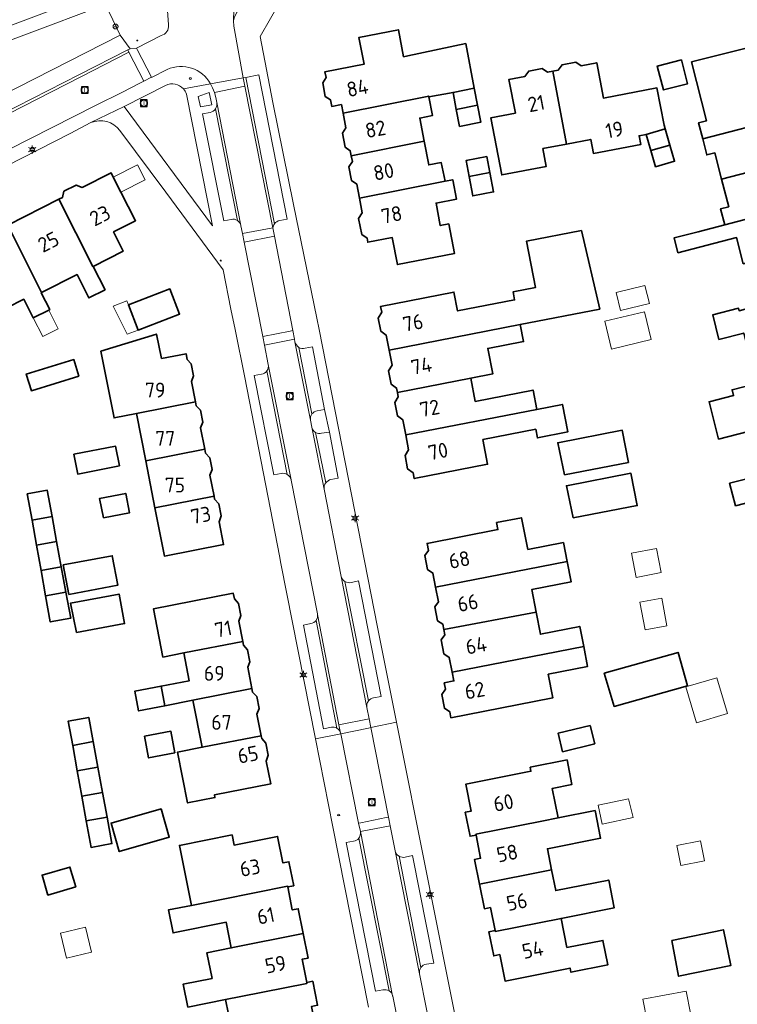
# Model space of a CAD drawing. Header units: metres. Extents: x 140853 to 145288, y 474558 to 480269.
# Tile 381 of 428: x 144172 to 144259, y 479169 to 479287. Entities that reach past the tile are written whole.
import ezdxf
from ezdxf.enums import TextEntityAlignment as Align

# ---------------------------------------------------------------- set-up
doc = ezdxf.new("R2010")
doc.units = ezdxf.units.M
doc.header["$MEASUREMENT"] = 0
for name, color, linetype, lineweight in [('B-WE-GR-BEPLANTING_CULTUUR_VASTE PLANTENVAK-G', 90, 'Continuous', 18), ('B-WE-GR-GRAS_KRUIDENRIJK-G', 80, 'Continuous', 18), ('B-WE-KL-ET_LS_OV_LICHTMAST-S', 190, 'Continuous', 18), ('B-WE-KL-WATER_BRANDLEIDING_PUT-S', 150, 'Continuous', 18), ('B-WE-OG-BEBOUWING-G', 7, 'Continuous', 35), ('B-WE-OG-BEBOUWING_BIJGEBOUW-G', 7, 'Continuous', 18), ('B-WE-OG-BEBOUWING_HUISNUMMER-T18', 10, 'Continuous', 18), ('B-WE-OG-TERREIN_ERF-G', 7, 'Continuous', 18), ('B-WE-OG-TERREIN_ONBEGROEID-G', 7, 'Continuous', 18), ('B-WE-RI-GWA_RIOOLPUT-S', 30, 'Continuous', 18), ('B-WE-VH-GOOT-G', 170, 'Continuous', 18), ('B-WE-VH-VERHARDING_ASFALT-G', 252, 'Continuous', 18), ('B-WE-VH-VERHARDING_BETONSTRAATSTEEN-G', 252, 'Continuous', 18), ('B-WE-VH-VERHARDING_TEGEL-G', 252, 'Continuous', 18), ('B-WE-VW-AFSLUITPAAL-S', 7, 'Continuous', 18), ('X-XX-XX-ALGEMEEN-S', 7, 'Continuous', 18)]:
    doc.layers.add(name, color=color, linetype=linetype, lineweight=lineweight)
doc.styles.add('NLCS-ISO', font='txt')

# ---------------------------------------------------------------- blocks, each defined once
blk = doc.blocks.new('SIE-WEG_AFVALBAK_TYPE_01')
for radius in [0.25, 0.156]:
    blk.add_circle((0, 0), radius)
blk = doc.blocks.new('B-SIE-WEG_LICHTMAST-SO')
at = {"ltscale": 0.1}
for p, q in [((-1.1, 0.63), (-2.19, 1.27)), ((0, 1.27), (0, 2.53)), ((1.1, 0.63), (2.19, 1.27)), ((-1.1, -0.63), (-2.19, -1.27)), ((0, -1.27), (0, -2.53)), ((1.1, -0.63), (2.19, -1.27))]:
    blk.add_line(p, q, dxfattribs=at)
at = {"flags": 128}
for points in [[(-1.16, 0.5), (1.16, 0.5)], [(-1.16, -0.5), (1.16, -0.5)]]:
    blk.add_lwpolyline(points, dxfattribs=at)
at = {"ltscale": 0.1}
blk.add_circle((0, 0), 1.27, dxfattribs=at)
at = {"style": 'NLCS-ISO'}
blk.add_attdef('TYPE', text='', height=1.8, dxfattribs=at).set_placement((0, 2.53), align=Align.BOTTOM_CENTER)
blk = doc.blocks.new('SVW-AFSLUITPAAL-SO')
at = {"lineweight": 18}
blk.add_circle((0, 0), 1.5, dxfattribs=at)
at = {"lineweight": 18, "style": 'NLCS-ISO'}
blk.add_text('af', height=1.8, dxfattribs=at).set_placement((0, 0), align=Align.MIDDLE_CENTER)
blk = doc.blocks.new('SRI-PUT_INSPECTIE-SO')
at = {"lineweight": -3, "flags": 128}
blk.add_lwpolyline([(-2, -2), (2, -2), (2, 2), (-2, 2)], close=True, dxfattribs=at)
at = {"lineweight": -3, "ltscale": 1.5}
blk.add_circle((0, 0), 2, dxfattribs=at)
at = {"ltscale": 0.1, "style": 'NLCS-ISO'}
blk.add_text('I', height=2.5, dxfattribs=at).set_placement((0, -0.01), align=Align.MIDDLE_CENTER)
blk = doc.blocks.new('SIE-WEG_STRAATPOT_BRANDKRAAN-SO')
blk.add_ellipse((0, 0), major_axis=(-0.729, 0), ratio=0.685994)
at = {"style": 'NLCS-ISO'}
blk.add_text('BR', height=0.4, dxfattribs=at).set_placement((-0.3, -0.15))

msp = doc.modelspace()

# ---------------------------------------------------------------- linework, layer by layer
at = {"layer": 'B-WE-GR-BEPLANTING_CULTUUR_VASTE PLANTENVAK-G', "ltscale": 0.2, "flags": 128}
msp.add_lwpolyline([(144208.527, 479237.498), (144209.452, 479237.625), (144208.881, 479240.348), (144207.991, 479240.206), (144207.991, 479240.206, 0.1937366), (144207.362, 479239.828), (144207.362, 479239.828, 0.2127341), (144207.182, 479239.048), (144207.182, 479239.048), (144207.331, 479238.231), (144207.331, 479238.231, 0.217096), (144207.792, 479237.591), (144207.792, 479237.591, 0.2000678), (144208.527, 479237.498)], format="xyb", close=True, dxfattribs=at)
at = {"layer": 'B-WE-GR-GRAS_KRUIDENRIJK-G', "ltscale": 0.2, "flags": 128}
msp.add_lwpolyline([(144161.584, 479273.95), (144184.239, 479285.474), (144182.497, 479289.155), (144162.746, 479281.768)], dxfattribs=at)
at = {"layer": 'B-WE-OG-BEBOUWING-G', "ltscale": 0.2, "flags": 128}
for points in [[(144221.442, 479278.011), (144224.359, 479278.569), (144226.918, 479279.058), (144225.888, 479284.447), (144218.906, 479282.953), (144218.405, 479282.858), (144217.784, 479286.109), (144213.02, 479285.198), (144213.641, 479281.947), (144208.927, 479281.046), (144209.058, 479280.368), (144208.648, 479279.699), (144208.967, 479278.06), (144209.587, 479277.649), (144209.737, 479276.876), (144210.915, 479277.105), (144211.111, 479276.079), (144221.421, 479278.116), (144221.442, 479278.011)], [(144264.069, 479275.448), (144263.799, 479276.503), (144264.959, 479276.809), (144264.783, 479277.497), (144265.176, 479278.179), (144264.76, 479279.807), (144264.084, 479280.212), (144262.904, 479284.705), (144253.099, 479282.228), (144254.913, 479275.151), (144253.945, 479274.903), (144254.442, 479272.964), (144264.069, 479275.448)], [(144249.912, 479274.175), (144249.787, 479274.602), (144248.933, 479279.112), (144242.478, 479277.889), (144241.674, 479282.134), (144239.778, 479281.774), (144239.137, 479282.203), (144237.496, 479281.892), (144237.027, 479281.253), (144236.383, 479281.131), (144238.02, 479272.337), (144240.948, 479272.892), (144241.268, 479271.202), (144246.967, 479272.281), (144246.766, 479273.342), (144247.63, 479273.506), (144249.912, 479274.175)], [(144251.881, 479282.489), (144248.963, 479281.743), (144249.699, 479278.866), (144252.617, 479279.612), (144251.881, 479282.489)], [(144238.02, 479272.337), (144236.383, 479281.131), (144235.74, 479281.01), (144235.099, 479281.438), (144233.477, 479281.131), (144233.018, 479280.494), (144231.099, 479280.131), (144231.867, 479276.073), (144228.92, 479275.515), (144230.224, 479268.627), (144235.599, 479269.645), (144235.19, 479271.802), (144238.02, 479272.337)], [(144221.442, 479278.011), (144221.421, 479278.116), (144211.111, 479276.079), (144211.454, 479274.286), (144211.038, 479273.635), (144211.356, 479271.975), (144211.981, 479271.526), (144212.101, 479270.901), (144220.879, 479272.701), (144220.349, 479275.471), (144221.872, 479275.762), (144221.442, 479278.011)], [(144227.309, 479277.01), (144226.918, 479279.058), (144224.359, 479278.569), (144224.75, 479276.521), (144227.309, 479277.01)], [(144224.75, 479276.521), (144225.142, 479274.473), (144227.701, 479274.962), (144227.309, 479277.01), (144224.75, 479276.521)], [(144254.442, 479272.964), (144254.938, 479271.028), (144255.907, 479271.277), (144256.714, 479268.128), (144265.371, 479270.371), (144265.207, 479271.011), (144265.603, 479271.681), (144265.186, 479273.308), (144264.517, 479273.704), (144264.069, 479275.448), (144254.442, 479272.964)], [(144247.63, 479273.506), (144248.201, 479271.556), (144250.484, 479272.225), (144249.912, 479274.175), (144247.63, 479273.506)], [(144212.101, 479270.901), (144212.225, 479270.249), (144211.81, 479269.598), (144212.127, 479267.938), (144212.753, 479267.489), (144213.071, 479265.825), (144223.389, 479267.86), (144222.944, 479270.117), (144221.428, 479269.827), (144220.879, 479272.701), (144212.101, 479270.901)], [(144248.201, 479271.556), (144248.772, 479269.606), (144251.055, 479270.275), (144250.484, 479272.225), (144248.201, 479271.556)], [(144226.291, 479268.415), (144228.799, 479268.894), (144228.429, 479270.829), (144225.921, 479270.35), (144226.291, 479268.415)], [(144266.712, 479265.145), (144266.224, 479267.049), (144266.62, 479267.719), (144266.202, 479269.346), (144265.515, 479269.81), (144265.371, 479270.371), (144256.714, 479268.128), (144257.571, 479264.783), (144256.603, 479264.535), (144257.099, 479262.598), (144266.712, 479265.145)], [(144180.997, 479257.589), (144184.624, 479259.436), (144183.449, 479261.744), (144186.104, 479263.096), (144184.343, 479266.553), (144183.422, 479268.362), (144183.154, 479268.888), (144179.653, 479267.105), (144178.935, 479267.39), (144177.473, 479266.646), (144177.282, 479265.898), (144176.853, 479265.679), (144180.969, 479257.575), (144180.997, 479257.589)], [(144228.799, 479268.894), (144226.291, 479268.415), (144226.734, 479266.096), (144229.241, 479266.576), (144228.799, 479268.894)], [(144213.071, 479265.825), (144213.412, 479264.041), (144212.969, 479263.385), (144213.367, 479261.455), (144213.992, 479261.006), (144214.089, 479260.498), (144217.036, 479261.061), (144217.655, 479257.82), (144224.521, 479259.132), (144223.838, 479262.707), (144222.826, 479262.514), (144222.309, 479265.225), (144224.764, 479265.694), (144224.317, 479268.037), (144223.389, 479267.86), (144213.071, 479265.825)], [(144176.853, 479265.679), (144170.72, 479262.556), (144174.77, 479254.44), (144179.046, 479256.617), (144180.484, 479253.793), (144182.427, 479254.782), (144180.997, 479257.589), (144180.969, 479257.575), (144176.853, 479265.679)], [(144257.099, 479262.598), (144253.899, 479261.777), (144250.993, 479261.032), (144251.451, 479259.245), (144258.526, 479261.06), (144259.331, 479257.921), (144267.995, 479260.143), (144267.796, 479260.918), (144268.192, 479261.587), (144267.772, 479263.224), (144267.103, 479263.62), (144266.712, 479265.145), (144257.099, 479262.598)], [(144164.536, 479259.406), (144168.497, 479251.546), (144172.622, 479253.647), (144173.772, 479251.389), (144175.643, 479252.342), (144175.761, 479252.402), (144174.733, 479254.421), (144174.77, 479254.44), (144170.72, 479262.556), (144167.284, 479260.806), (144166.567, 479261.091), (144165.096, 479260.342), (144164.905, 479259.594), (144164.536, 479259.406)], [(144232.455, 479250.593), (144242.032, 479252.458), (144239.819, 479261.908), (144233.191, 479260.618), (144234.275, 479255.052), (144231.583, 479254.528), (144231.77, 479253.565), (144224.912, 479252.229), (144224.47, 479254.501), (144215.636, 479252.78), (144215.774, 479252.07), (144215.349, 479251.376), (144215.617, 479250), (144215.659, 479249.786), (144216.313, 479249.302), (144216.661, 479247.518), (144232.455, 479250.593)], [(144186.404, 479249.926), (144191.409, 479251.846), (144190.247, 479254.876), (144185.242, 479252.956), (144186.404, 479249.926)], [(144256.402, 479248.802), (144259.395, 479249.568), (144260.177, 479246.512), (144262.348, 479247.067), (144271.309, 479249.359), (144270.424, 479252.818), (144269.753, 479253.224), (144269.351, 479254.794), (144263.044, 479253.18), (144262.933, 479253.616), (144259.745, 479252.801), (144259.82, 479252.51), (144258.831, 479252.257), (144258.757, 479252.548), (144255.647, 479251.752), (144256.402, 479248.802)], [(144193.333, 479241.259), (144192.846, 479243.742), (144193.1, 479244.423), (144192.821, 479245.846), (144192.329, 479246.381), (144192.192, 479247.078), (144189.238, 479246.499), (144188.624, 479249.435), (144181.932, 479247.38), (144183.51, 479239.332), (144186.209, 479239.862), (144193.333, 479241.259)], [(144226.491, 479244.124), (144229.145, 479244.641), (144228.548, 479247.707), (144232.854, 479248.546), (144232.455, 479250.593), (144216.661, 479247.518), (144217.013, 479245.71), (144216.588, 479245.016), (144216.899, 479243.416), (144217.554, 479242.932), (144217.657, 479242.404), (144226.491, 479244.124)], [(144262.348, 479247.067), (144260.177, 479246.512), (144260.951, 479243.489), (144257.986, 479242.731), (144258.165, 479242.033), (144255.21, 479241.277), (144256.357, 479236.791), (144262.422, 479238.343), (144261.773, 479240.881), (144262.741, 479241.129), (144262.816, 479240.838), (144266.022, 479241.659), (144265.923, 479242.046), (144272.201, 479243.652), (144271.594, 479246.026), (144271.988, 479246.705), (144271.309, 479249.359), (144262.348, 479247.067)], [(144179.279, 479244.369), (144178.663, 479246.376), (144172.927, 479244.615), (144173.544, 479242.607), (144179.279, 479244.369)], [(144217.657, 479242.404), (144217.76, 479241.872), (144217.335, 479241.178), (144217.647, 479239.578), (144218.301, 479239.094), (144218.653, 479237.29), (144234.447, 479240.365), (144233.995, 479242.684), (144227.035, 479241.328), (144226.491, 479244.124), (144217.657, 479242.404)], [(144186.209, 479239.862), (144187.323, 479234.18), (144194.447, 479235.577), (144193.943, 479238.148), (144194.195, 479238.839), (144193.916, 479240.262), (144193.421, 479240.807), (144193.333, 479241.259), (144186.209, 479239.862)], [(144227.931, 479236.727), (144234.319, 479237.971), (144234.521, 479236.933), (144238.184, 479237.646), (144237.537, 479240.967), (144234.447, 479240.365), (144218.653, 479237.29), (144218.999, 479235.512), (144218.574, 479234.817), (144218.887, 479233.208), (144219.542, 479232.724), (144219.677, 479232.027), (144228.511, 479233.747), (144227.931, 479236.727)], [(144237.793, 479232.483), (144245.49, 479233.972), (144244.738, 479237.859), (144236.969, 479236.356), (144237.793, 479232.483)], [(144184.162, 479233.559), (144183.698, 479235.934), (144178.675, 479234.952), (144179.139, 479232.577), (144184.162, 479233.559)], [(144195.561, 479229.895), (144195.065, 479232.427), (144195.318, 479233.109), (144195.037, 479234.541), (144194.541, 479235.096), (144194.447, 479235.577), (144187.323, 479234.18), (144188.437, 479228.499), (144195.561, 479229.895)], [(144238.848, 479227.288), (144246.545, 479228.777), (144245.794, 479232.664), (144238.025, 479231.161), (144238.848, 479227.288)], [(144258.382, 479228.749), (144262.245, 479229.741), (144261.623, 479232.166), (144261.548, 479232.456), (144257.685, 479231.464), (144258.382, 479228.749)], [(144173.623, 479227.008), (144176.039, 479227.441), (144175.457, 479230.618), (144173.052, 479230.186), (144173.623, 479227.008)], [(144182.225, 479227.287), (144185.367, 479227.892), (144184.914, 479230.249), (144181.771, 479229.644), (144182.225, 479227.287)], [(144188.437, 479228.499), (144189.578, 479222.68), (144196.702, 479224.076), (144196.161, 479226.833), (144196.407, 479227.554), (144196.124, 479228.997), (144195.63, 479229.542), (144195.561, 479229.895), (144188.437, 479228.499)], [(144176.039, 479227.441), (144173.623, 479227.008), (144174.163, 479224.006), (144176.588, 479224.442), (144176.039, 479227.441)], [(144233.352, 479223.48), (144232.603, 479227.307), (144229.61, 479226.722), (144229.773, 479225.888), (144221.225, 479224.218), (144221.39, 479223.374), (144220.952, 479222.748), (144221.282, 479221.06), (144221.923, 479220.645), (144222.253, 479218.956), (144238.101, 479222.054), (144237.658, 479224.321), (144233.352, 479223.48)], [(144174.713, 479220.946), (144177.148, 479221.384), (144176.588, 479224.442), (144174.163, 479224.006), (144174.713, 479220.946)], [(144177.377, 479221.62), (144178.074, 479218.075), (144183.965, 479219.177), (144183.301, 479222.728), (144177.377, 479221.62)], [(144175.263, 479217.885), (144177.709, 479218.324), (144177.148, 479221.384), (144174.713, 479220.946), (144175.263, 479217.885)], [(144222.253, 479218.956), (144222.598, 479217.191), (144222.16, 479216.565), (144222.486, 479214.896), (144223.128, 479214.482), (144223.255, 479213.828), (144234.364, 479215.943), (144233.835, 479218.652), (144238.585, 479219.58), (144238.101, 479222.054), (144222.253, 479218.956)], [(144177.709, 479218.324), (144175.263, 479217.885), (144175.826, 479214.756), (144178.282, 479215.196), (144177.709, 479218.324)], [(144178.979, 479213.478), (144184.777, 479214.558), (144184.114, 479218.118), (144178.27, 479217.029), (144178.979, 479213.478)], [(144191.906, 479211.015), (144199.01, 479212.41), (144198.532, 479214.843), (144198.786, 479215.525), (144198.503, 479216.967), (144198.005, 479217.532), (144197.87, 479218.219), (144188.253, 479216.331), (144189.394, 479210.522), (144191.906, 479211.015)], [(144223.255, 479213.828), (144223.375, 479213.216), (144222.937, 479212.59), (144223.267, 479210.902), (144223.908, 479210.487), (144224.258, 479208.7), (144240.107, 479211.799), (144239.636, 479214.207), (144234.885, 479213.277), (144234.364, 479215.943), (144223.255, 479213.828)], [(144191.906, 479211.015), (144192.564, 479207.66), (144189.169, 479207.014), (144189.618, 479204.659), (144193.021, 479205.332), (144200.126, 479206.726), (144199.619, 479209.309), (144199.88, 479209.951), (144199.595, 479211.403), (144199.101, 479211.948), (144199.01, 479212.41), (144191.906, 479211.015)], [(144235.824, 479208.465), (144240.578, 479209.395), (144240.107, 479211.799), (144224.258, 479208.7), (144224.464, 479207.641), (144223.29, 479207.399), (144223.435, 479206.643), (144222.996, 479206.007), (144223.315, 479204.348), (144223.954, 479203.933), (144224.094, 479203.206), (144234.119, 479205.165), (144236.382, 479205.607), (144235.824, 479208.465)], [(144243.758, 479204.559), (144252.616, 479207.048), (144251.485, 479211.074), (144242.575, 479208.57), (144243.758, 479204.559)], [(144189.618, 479204.659), (144189.169, 479207.014), (144186.006, 479206.411), (144186.459, 479204.034), (144189.618, 479204.659)], [(144201.241, 479201.045), (144200.734, 479203.627), (144200.986, 479204.319), (144200.704, 479205.751), (144200.21, 479206.296), (144200.126, 479206.726), (144193.021, 479205.332), (144194.137, 479199.65), (144201.241, 479201.045)], [(144181.004, 479200.332), (144180.47, 479203.246), (144177.999, 479202.8), (144178.524, 479199.884), (144181.004, 479200.332)], [(144240.892, 479202.286), (144237.018, 479201.331), (144237.564, 479199.117), (144241.438, 479200.072), (144240.892, 479202.286)], [(144190.848, 479198.985), (144190.352, 479201.575), (144187.182, 479200.971), (144187.68, 479198.359), (144190.848, 479198.985)], [(144201.241, 479201.045), (144194.137, 479199.65), (144191.163, 479199.066), (144192.366, 479192.941), (144195.663, 479193.589), (144195.601, 479193.903), (144202.382, 479195.233), (144201.842, 479197.985), (144202.085, 479198.716), (144201.802, 479200.158), (144201.304, 479200.723), (144201.241, 479201.045)], [(144178.524, 479199.884), (144179.076, 479196.825), (144181.564, 479197.273), (144181.004, 479200.332), (144178.524, 479199.884)], [(144182.126, 479194.205), (144181.564, 479197.273), (144179.076, 479196.825), (144179.629, 479193.755), (144182.126, 479194.205)], [(144237.021, 479191.144), (144236.315, 479194.701), (144238.689, 479195.172), (144238.101, 479198.134), (144233.653, 479197.251), (144233.75, 479196.761), (144225.913, 479195.205), (144226.557, 479191.963), (144225.831, 479191.819), (144226.405, 479188.925), (144227.131, 479189.069), (144227.11, 479189.177), (144235.059, 479190.755), (144237.021, 479191.144)], [(144180.165, 479190.784), (144182.67, 479191.234), (144182.126, 479194.205), (144179.629, 479193.755), (144180.165, 479190.784)], [(144189.18, 479192.234), (144183.161, 479190.524), (144184.139, 479187.084), (144190.153, 479188.808), (144189.18, 479192.234)], [(144227.131, 479189.069), (144227.684, 479186.284), (144226.958, 479186.139), (144227.547, 479183.172), (144236.223, 479184.895), (144235.722, 479187.417), (144242.127, 479188.687), (144241.464, 479192.026), (144237.021, 479191.144), (144235.059, 479190.755), (144227.11, 479189.177), (144227.131, 479189.069)], [(144180.165, 479190.784), (144180.741, 479187.586), (144183.255, 479188.038), (144182.67, 479191.234), (144180.165, 479190.784)], [(144192.824, 479180.594), (144196.474, 479181.322), (144204.415, 479182.913), (144204.434, 479182.817), (144205.159, 479182.962), (144204.583, 479185.855), (144203.857, 479185.71), (144203.22, 479188.907), (144197.983, 479187.863), (144197.736, 479189.099), (144191.381, 479187.832), (144192.824, 479180.594)], [(144178.893, 479182.82), (144178.195, 479185.221), (144174.834, 479184.244), (144175.532, 479181.843), (144178.893, 479182.82)], [(144227.547, 479183.172), (144228.138, 479180.195), (144228.864, 479180.34), (144229.415, 479177.564), (144229.437, 479177.456), (144237.386, 479179.034), (144243.791, 479180.305), (144243.129, 479183.643), (144236.724, 479182.372), (144236.223, 479184.895), (144227.547, 479183.172)], [(144196.474, 479181.322), (144192.824, 479180.594), (144190.07, 479180.046), (144190.621, 479177.28), (144197.025, 479178.556), (144197.639, 479175.475), (144206.308, 479177.203), (144205.713, 479180.186), (144204.987, 479180.042), (144204.434, 479182.817), (144204.415, 479182.913), (144196.474, 479181.322)], [(144229.415, 479177.564), (144228.689, 479177.42), (144229.266, 479174.516), (144229.992, 479174.66), (144230.622, 479171.482), (144238.46, 479173.038), (144238.557, 479172.548), (144243.005, 479173.431), (144242.419, 479176.383), (144238.084, 479175.523), (144237.386, 479179.034), (144229.437, 479177.456), (144229.415, 479177.564)], [(144196.955, 479169.251), (144198.806, 479169.62), (144206.749, 479171.204), (144206.727, 479171.313), (144206.172, 479174.099), (144206.898, 479174.243), (144206.308, 479177.203), (144197.639, 479175.475), (144194.697, 479174.888), (144195.313, 479171.799), (144191.851, 479171.109), (144192.402, 479168.344), (144196.955, 479169.251)], [(144250.703, 479176.357), (144251.545, 479172.063), (144257.835, 479173.371), (144256.944, 479177.655), (144250.703, 479176.357)], [(144198.806, 479169.62), (144196.955, 479169.251), (144197.657, 479165.728), (144195.163, 479165.231), (144195.754, 479162.27), (144200.079, 479163.132), (144200.108, 479162.985), (144203.785, 479163.718), (144203.658, 479164.355), (144207.944, 479165.21), (144207.304, 479168.42), (144208.03, 479168.565), (144207.453, 479171.458), (144206.727, 479171.313), (144206.749, 479171.204), (144198.806, 479169.62)]]:
    msp.add_lwpolyline(points, close=True, dxfattribs=at)
at = {"layer": 'B-WE-OG-BEBOUWING_BIJGEBOUW-G', "ltscale": 0.2, "flags": 128}
for points in [[(144183.422, 479268.362), (144184.343, 479266.553), (144187.266, 479268.042), (144186.345, 479269.851), (144183.422, 479268.362)], [(144244.546, 479252.292), (144248.012, 479253.138), (144247.484, 479255.3), (144244.018, 479254.454), (144244.546, 479252.292)], [(144186.404, 479249.926), (144185.242, 479252.956), (144185.051, 479253.454), (144183.386, 479252.815), (144185.106, 479249.428), (144186.404, 479249.926)], [(144173.772, 479251.389), (144174.922, 479249.131), (144176.793, 479250.084), (144175.643, 479252.342), (144173.772, 479251.389)], [(144242.649, 479251.012), (144243.445, 479247.642), (144248.22, 479248.77), (144247.424, 479252.139), (144242.649, 479251.012)], [(144246.441, 479220.121), (144249.443, 479220.71), (144248.873, 479223.617), (144245.871, 479223.029), (144246.441, 479220.121)], [(144246.877, 479217.149), (144247.493, 479213.787), (144250.123, 479214.27), (144249.506, 479217.631), (144246.877, 479217.149)], [(144252.422, 479206.916), (144253.706, 479202.615), (144257.423, 479203.725), (144256.127, 479208.022), (144252.422, 479206.916)], [(144246.067, 479191.176), (144245.481, 479193.443), (144241.85, 479192.658), (144242.344, 479190.371), (144246.067, 479191.176)], [(144251.795, 479185.394), (144254.668, 479185.964), (144254.188, 479188.378), (144251.315, 479187.808), (144251.795, 479185.394)], [(144177.776, 479174.252), (144180.783, 479174.974), (144180.061, 479177.981), (144177.054, 479177.259), (144177.776, 479174.252)], [(144247.73, 479166.648), (144252.953, 479167.611), (144252.464, 479170.265), (144247.24, 479169.302), (144247.73, 479166.648)]]:
    msp.add_lwpolyline(points, close=True, dxfattribs=at)
at = {"layer": 'B-WE-OG-TERREIN_ERF-G', "ltscale": 0.2, "flags": 128}
for points in [[(144260.127, 479292.218, 0.0637815), (144256.819, 479292.627), (144256.819, 479292.627), (144251.272, 479292.479), (144233.91, 479291.936), (144208.362, 479291.196), (144203.606, 479289.629), (144202.352, 479287.456), (144201.097, 479285.282), (144202.643, 479277.336), (144205.134, 479265.059), (144207.953, 479251.353), (144208.219, 479250), (144215.268, 479214.131), (144217.557, 479202.657), (144224.862, 479166.03), (144225.104, 479164.828), (144227.848, 479151.199), (144230.461, 479138.056), (144230.362, 479138.047), (144233.267, 479118.626), (144238.149, 479115.261), (144264.063, 479121.488)], [(144214.155, 479168.321), (144209.856, 479190.071), (144207.778, 479200.657), (144203.625, 479221.809), (144203.447, 479222.718), (144199.264, 479244.207), (144198.096, 479250), (144197.601, 479252.45), (144196.642, 479257.19), (144189.746, 479266.551), (144184.223, 479273.986), (144184.223, 479273.986, 0.3325914), (144180.727, 479274.927), (144180.727, 479274.927), (144178.207, 479273.612), (144166.621, 479267.707)]]:
    msp.add_lwpolyline(points, format="xyb", dxfattribs=at)
for points in [[(144227.309, 479277.01), (144227.701, 479274.962), (144225.142, 479274.473), (144224.75, 479276.521), (144224.359, 479278.569), (144221.442, 479278.011), (144221.872, 479275.762), (144220.349, 479275.471), (144220.879, 479272.701), (144221.428, 479269.827), (144222.944, 479270.117), (144223.389, 479267.86), (144224.317, 479268.037), (144224.764, 479265.694), (144222.309, 479265.225), (144222.826, 479262.514), (144223.838, 479262.707), (144224.521, 479259.132), (144217.655, 479257.82), (144217.036, 479261.061), (144214.089, 479260.498), (144213.992, 479261.006), (144213.367, 479261.455), (144212.969, 479263.385), (144213.412, 479264.041), (144213.071, 479265.825), (144212.753, 479267.489), (144212.127, 479267.938), (144211.81, 479269.598), (144212.225, 479270.249), (144212.101, 479270.901), (144211.981, 479271.526), (144211.356, 479271.975), (144211.038, 479273.635), (144211.454, 479274.286), (144211.111, 479276.079), (144210.915, 479277.105), (144209.737, 479276.876), (144209.587, 479277.649), (144208.967, 479278.06), (144208.648, 479279.699), (144209.058, 479280.368), (144208.927, 479281.046), (144213.641, 479281.947), (144213.02, 479285.198), (144217.784, 479286.109), (144218.405, 479282.858), (144218.906, 479282.953), (144225.888, 479284.447), (144226.918, 479279.058), (144227.309, 479277.01)], [(144236.383, 479281.131), (144237.027, 479281.253), (144237.496, 479281.892), (144239.137, 479282.203), (144239.778, 479281.774), (144241.674, 479282.134), (144242.478, 479277.889), (144248.933, 479279.112), (144249.787, 479274.602), (144249.912, 479274.175), (144250.484, 479272.225), (144251.055, 479270.275), (144248.772, 479269.606), (144248.201, 479271.556), (144247.63, 479273.506), (144246.766, 479273.342), (144246.967, 479272.281), (144241.268, 479271.202), (144240.948, 479272.892), (144238.02, 479272.337), (144235.19, 479271.802), (144235.599, 479269.645), (144230.224, 479268.627), (144228.92, 479275.515), (144231.867, 479276.073), (144231.099, 479280.131), (144233.018, 479280.494), (144233.477, 479281.131), (144235.099, 479281.438), (144235.74, 479281.01), (144236.383, 479281.131)], [(144251.881, 479282.489), (144252.617, 479279.612), (144249.699, 479278.866), (144248.963, 479281.743), (144251.881, 479282.489)], [(144228.799, 479268.894), (144229.241, 479266.576), (144226.734, 479266.096), (144226.291, 479268.415), (144225.921, 479270.35), (144228.429, 479270.829), (144228.799, 479268.894)], [(144218.653, 479237.29), (144218.301, 479239.094), (144217.647, 479239.578), (144217.335, 479241.178), (144217.76, 479241.872), (144217.657, 479242.404), (144217.554, 479242.932), (144216.899, 479243.416), (144216.588, 479245.016), (144217.013, 479245.71), (144216.661, 479247.518), (144216.313, 479249.302), (144215.659, 479249.786), (144215.617, 479250), (144215.349, 479251.376), (144215.774, 479252.07), (144215.636, 479252.78), (144224.47, 479254.501), (144224.912, 479252.229), (144231.77, 479253.565), (144231.583, 479254.528), (144234.275, 479255.052), (144233.191, 479260.618), (144239.819, 479261.908), (144242.032, 479252.458), (144232.455, 479250.593), (144232.854, 479248.546), (144228.548, 479247.707), (144229.145, 479244.641), (144226.491, 479244.124), (144227.035, 479241.328), (144233.995, 479242.684), (144234.447, 479240.365), (144237.537, 479240.967), (144238.184, 479237.646), (144234.521, 479236.933), (144234.319, 479237.971), (144227.931, 479236.727), (144228.511, 479233.747), (144219.677, 479232.027), (144219.542, 479232.724), (144218.887, 479233.208), (144218.574, 479234.817), (144218.999, 479235.512), (144218.653, 479237.29)], [(144185.242, 479252.956), (144190.247, 479254.876), (144191.409, 479251.846), (144186.404, 479249.926), (144185.242, 479252.956)], [(144187.323, 479234.18), (144186.209, 479239.862), (144183.51, 479239.332), (144181.932, 479247.38), (144188.624, 479249.435), (144189.238, 479246.499), (144192.192, 479247.078), (144192.329, 479246.381), (144192.821, 479245.846), (144193.1, 479244.423), (144192.846, 479243.742), (144193.333, 479241.259), (144193.421, 479240.807), (144193.916, 479240.262), (144194.195, 479238.839), (144193.943, 479238.148), (144194.447, 479235.577), (144194.541, 479235.096), (144195.037, 479234.541), (144195.318, 479233.109), (144195.065, 479232.427), (144195.561, 479229.895), (144195.63, 479229.542), (144196.124, 479228.997), (144196.407, 479227.554), (144196.161, 479226.833), (144196.702, 479224.076), (144189.578, 479222.68), (144188.437, 479228.499), (144187.323, 479234.18)], [(144179.279, 479244.369), (144173.544, 479242.607), (144172.927, 479244.615), (144178.663, 479246.376), (144179.279, 479244.369)], [(144237.793, 479232.483), (144236.969, 479236.356), (144244.738, 479237.859), (144245.49, 479233.972), (144237.793, 479232.483)], [(144184.162, 479233.559), (144179.139, 479232.577), (144178.675, 479234.952), (144183.698, 479235.934), (144184.162, 479233.559)], [(144238.848, 479227.288), (144238.025, 479231.161), (144245.794, 479232.664), (144246.545, 479228.777), (144238.848, 479227.288)], [(144177.148, 479221.384), (144177.709, 479218.324), (144178.282, 479215.196), (144175.826, 479214.756), (144175.263, 479217.885), (144174.713, 479220.946), (144174.163, 479224.006), (144173.623, 479227.008), (144173.052, 479230.186), (144175.457, 479230.618), (144176.039, 479227.441), (144176.588, 479224.442), (144177.148, 479221.384)], [(144182.225, 479227.287), (144181.771, 479229.644), (144184.914, 479230.249), (144185.367, 479227.892), (144182.225, 479227.287)], [(144223.255, 479213.828), (144223.128, 479214.482), (144222.486, 479214.896), (144222.16, 479216.565), (144222.598, 479217.191), (144222.253, 479218.956), (144221.923, 479220.645), (144221.282, 479221.06), (144220.952, 479222.748), (144221.39, 479223.374), (144221.225, 479224.218), (144229.773, 479225.888), (144229.61, 479226.722), (144232.603, 479227.307), (144233.352, 479223.48), (144237.658, 479224.321), (144238.101, 479222.054), (144238.585, 479219.58), (144233.835, 479218.652), (144234.364, 479215.943), (144234.885, 479213.277), (144239.636, 479214.207), (144240.107, 479211.799), (144240.578, 479209.395), (144235.824, 479208.465), (144236.382, 479205.607), (144234.119, 479205.165), (144224.094, 479203.206), (144223.954, 479203.933), (144223.315, 479204.348), (144222.996, 479206.007), (144223.435, 479206.643), (144223.29, 479207.399), (144224.464, 479207.641), (144224.258, 479208.7), (144223.908, 479210.487), (144223.267, 479210.902), (144222.937, 479212.59), (144223.375, 479213.216), (144223.255, 479213.828)], [(144177.377, 479221.62), (144183.301, 479222.728), (144183.965, 479219.177), (144178.074, 479218.075), (144177.377, 479221.62)], [(144178.979, 479213.478), (144178.27, 479217.029), (144184.114, 479218.118), (144184.777, 479214.558), (144178.979, 479213.478)], [(144192.564, 479207.66), (144191.906, 479211.015), (144189.394, 479210.522), (144188.253, 479216.331), (144197.87, 479218.219), (144198.005, 479217.532), (144198.503, 479216.967), (144198.786, 479215.525), (144198.532, 479214.843), (144199.01, 479212.41), (144199.101, 479211.948), (144199.595, 479211.403), (144199.88, 479209.951), (144199.619, 479209.309), (144200.126, 479206.726), (144200.21, 479206.296), (144200.704, 479205.751), (144200.986, 479204.319), (144200.734, 479203.627), (144201.241, 479201.045), (144201.304, 479200.723), (144201.802, 479200.158), (144202.085, 479198.716), (144201.842, 479197.985), (144202.382, 479195.233), (144195.601, 479193.903), (144195.663, 479193.589), (144192.366, 479192.941), (144191.163, 479199.066), (144194.137, 479199.65), (144193.021, 479205.332), (144189.618, 479204.659), (144186.459, 479204.034), (144186.006, 479206.411), (144189.169, 479207.014), (144192.564, 479207.66)], [(144243.758, 479204.559), (144242.575, 479208.57), (144251.485, 479211.074), (144252.616, 479207.048), (144243.758, 479204.559)], [(144182.67, 479191.234), (144183.255, 479188.038), (144180.741, 479187.586), (144180.165, 479190.784), (144179.629, 479193.755), (144179.076, 479196.825), (144178.524, 479199.884), (144177.999, 479202.8), (144180.47, 479203.246), (144181.004, 479200.332), (144181.564, 479197.273), (144182.126, 479194.205), (144182.67, 479191.234)], [(144240.892, 479202.286), (144241.438, 479200.072), (144237.564, 479199.117), (144237.018, 479201.331), (144240.892, 479202.286)], [(144190.848, 479198.985), (144187.68, 479198.359), (144187.182, 479200.971), (144190.352, 479201.575), (144190.848, 479198.985)], [(144238.689, 479195.172), (144236.315, 479194.701), (144237.021, 479191.144), (144241.464, 479192.026), (144242.127, 479188.687), (144235.722, 479187.417), (144236.223, 479184.895), (144236.724, 479182.372), (144243.129, 479183.643), (144243.791, 479180.305), (144237.386, 479179.034), (144238.084, 479175.523), (144242.419, 479176.383), (144243.005, 479173.431), (144238.557, 479172.548), (144238.46, 479173.038), (144230.622, 479171.482), (144229.992, 479174.66), (144229.266, 479174.516), (144228.689, 479177.42), (144229.415, 479177.564), (144228.864, 479180.34), (144228.138, 479180.195), (144227.547, 479183.172), (144226.958, 479186.139), (144227.684, 479186.284), (144227.131, 479189.069), (144226.405, 479188.925), (144225.831, 479191.819), (144226.557, 479191.963), (144225.913, 479195.205), (144233.75, 479196.761), (144233.653, 479197.251), (144238.101, 479198.134), (144238.689, 479195.172)], [(144189.18, 479192.234), (144190.153, 479188.808), (144184.139, 479187.084), (144183.161, 479190.524), (144189.18, 479192.234)], [(144178.893, 479182.82), (144175.532, 479181.843), (144174.834, 479184.244), (144178.195, 479185.221), (144178.893, 479182.82)], [(144250.703, 479176.357), (144256.944, 479177.655), (144257.835, 479173.371), (144251.545, 479172.063), (144250.703, 479176.357)]]:
    msp.add_lwpolyline(points, close=True, dxfattribs=at)
for points in [[(144259.331, 479257.921), (144258.526, 479261.06), (144251.451, 479259.245), (144250.993, 479261.032), (144253.899, 479261.777), (144257.099, 479262.598), (144256.603, 479264.535), (144257.571, 479264.783), (144256.714, 479268.128), (144255.907, 479271.277), (144254.938, 479271.028), (144254.442, 479272.964), (144253.945, 479274.903), (144254.913, 479275.151), (144253.099, 479282.228), (144253.099, 479282.228), (144262.904, 479284.705)], [(144170.72, 479262.556), (144176.853, 479265.679), (144177.282, 479265.898), (144177.473, 479266.646), (144178.935, 479267.39), (144179.653, 479267.105), (144183.154, 479268.888), (144183.422, 479268.362), (144184.343, 479266.553), (144186.104, 479263.096), (144183.449, 479261.744), (144184.624, 479259.436), (144180.997, 479257.589), (144182.427, 479254.782), (144180.484, 479253.793), (144179.046, 479256.617), (144174.77, 479254.44), (144174.733, 479254.421), (144175.761, 479252.402), (144175.643, 479252.342), (144173.772, 479251.389), (144172.622, 479253.647), (144168.497, 479251.546)], [(144259.395, 479249.568), (144256.402, 479248.802), (144255.647, 479251.752), (144258.757, 479252.548)], [(144262.422, 479238.343), (144256.357, 479236.791), (144255.21, 479241.277), (144258.165, 479242.033), (144257.986, 479242.731), (144260.951, 479243.489)], [(144262.245, 479229.741), (144258.382, 479228.749), (144257.685, 479231.464), (144261.548, 479232.456)], [(144197.657, 479165.728), (144196.955, 479169.251), (144192.402, 479168.344), (144191.851, 479171.109), (144195.313, 479171.799), (144194.697, 479174.888), (144197.639, 479175.475), (144197.025, 479178.556), (144190.621, 479177.28), (144190.07, 479180.046), (144192.824, 479180.594), (144191.381, 479187.832), (144197.736, 479189.099), (144197.983, 479187.863), (144203.22, 479188.907), (144203.857, 479185.71), (144204.583, 479185.855), (144205.159, 479182.962), (144204.434, 479182.817), (144204.987, 479180.042), (144205.713, 479180.186), (144206.308, 479177.203), (144206.308, 479177.203), (144206.898, 479174.243), (144206.172, 479174.099), (144206.727, 479171.313), (144207.453, 479171.458), (144208.03, 479168.565)]]:
    msp.add_lwpolyline(points, dxfattribs=at)
at = {"layer": 'B-WE-OG-TERREIN_ONBEGROEID-G', "ltscale": 0.2, "flags": 128}
msp.add_lwpolyline([(144193.661, 479278.083), (144193.935, 479276.84), (144195.273, 479277.067), (144194.959, 479278.561), (144193.661, 479278.083)], close=True, dxfattribs=at)
at = {"layer": 'B-WE-VH-GOOT-G', "ltscale": 0.2, "flags": 128}
for points in [[(144179.503, 479280.46), (144185.289, 479283.411)], [(144162.016, 479271.53), (144179.503, 479280.46)], [(144199.262, 479279.306), (144202.635, 479262.244)], [(144195.886, 479277.337), (144198.792, 479262.531)], [(144205.31, 479248.495), (144207.182, 479239.048)], [(144202.092, 479245.774), (144204.838, 479231.875)], [(144207.331, 479238.231), (144208.813, 479230.76)], [(144210.89, 479220.231), (144213.968, 479204.454)], [(144210.614, 479202.338), (144208.022, 479215.667)], [(144213.189, 479189.489), (144217.081, 479169.705)], [(144217.38, 479187.169), (144220.317, 479172.365)]]:
    msp.add_lwpolyline(points, dxfattribs=at)
at = {"layer": 'B-WE-VH-VERHARDING_ASFALT-G', "ltscale": 0.2, "flags": 128}
for points in [[(144182.119, 479290.794), (144132.537, 479272.253), (144128.672, 479270.814), (144127.465, 479270.177), (144125.604, 479267.843), (144133.124, 479270.668), (144148.21, 479276.301), (144162.746, 479281.768), (144182.497, 479289.155)], [(144132.537, 479272.253), (144182.119, 479290.794)]]:
    msp.add_lwpolyline(points, dxfattribs=at)
at = {"layer": 'B-WE-VH-VERHARDING_BETONSTRAATSTEEN-G', "ltscale": 0.2, "flags": 128}
for points in [[(144195.128, 479279.599), (144199.061, 479280.338), (144197.929, 479286.549), (144197.887, 479287.184), (144198.028, 479291.28), (144198.559, 479294.825), (144189.753, 479291.311), (144190.071, 479286.693), (144190.071, 479286.693, -0.3849731), (144189.193, 479285.415), (144189.193, 479285.415), (144186.231, 479283.886), (144186.3, 479283.753), (144188.013, 479280.386), (144188.023, 479280.367), (144189.917, 479281.321), (144189.917, 479281.321, -0.3907658), (144195.128, 479279.599)], [(144184.239, 479285.474), (144185.461, 479283.829), (144186.231, 479283.886), (144189.193, 479285.415), (144189.193, 479285.415, 0.3849731), (144190.071, 479286.693), (144190.071, 479286.693), (144189.753, 479291.311), (144189.672, 479291.274), (144189.415, 479291.975), (144182.797, 479289.235), (144182.497, 479289.155), (144184.239, 479285.474)], [(144184.239, 479285.474), (144161.584, 479273.95), (144162.183, 479272.765), (144162.183, 479272.765, -0.1857554), (144162.305, 479272.055), (144162.305, 479272.055), (144179.354, 479280.723), (144185.153, 479283.674), (144185.461, 479283.829), (144184.239, 479285.474)], [(144170.848, 479271.677), (144181.266, 479276.974), (144184.526, 479278.604), (144186.531, 479279.657), (144187.096, 479279.919), (144185.289, 479283.411), (144185.153, 479283.674), (144179.354, 479280.723), (144162.305, 479272.055), (144162.305, 479272.055, -0.1544521), (144162.016, 479271.53), (144162.016, 479271.53, -0.0702238), (144161.774, 479271.359), (144161.774, 479271.359), (144156.451, 479268.671), (144156.451, 479268.671, -0.4083477), (144155.031, 479269.069), (144155.031, 479269.069), (144155.022, 479269.087), (144154.884, 479269.368), (144139.569, 479261.595), (144139.707, 479261.328), (144141.954, 479256.973), (144170.848, 479271.677)], [(144195.611, 479278.572), (144199.262, 479279.306), (144199.061, 479280.338), (144195.128, 479279.599), (144195.128, 479279.599, -0.0398162), (144195.611, 479278.572)], [(144198.802, 479262.479), (144198.993, 479261.561), (144202.635, 479262.244), (144202.635, 479262.244, -0.1099179), (144202.847, 479262.738), (144202.847, 479262.738), (144199.37, 479280.374), (144199.061, 479280.338), (144199.262, 479279.306), (144195.611, 479278.572), (144195.778, 479277.935), (144195.886, 479277.337), (144195.886, 479277.337, -0.1955077), (144195.726, 479276.569), (144195.726, 479276.569), (144198.372, 479263.133), (144198.372, 479263.133, -0.1957595), (144198.792, 479262.531), (144198.792, 479262.531), (144198.802, 479262.479)], [(144203.483, 479263.118), (144204.375, 479263.283), (144200.943, 479280.679), (144199.37, 479280.374), (144202.847, 479262.738), (144202.847, 479262.738, -0.1851863), (144203.483, 479263.118)], [(144192.226, 479278.37), (144195.385, 479262.481), (144184.712, 479276.882), (144180.727, 479274.927), (144180.727, 479274.927, -0.3325914), (144184.223, 479273.986), (144184.223, 479273.986), (144189.746, 479266.551), (144196.642, 479257.19), (144197.601, 479252.45), (144198.096, 479250), (144199.264, 479244.207), (144203.447, 479222.718), (144203.625, 479221.809), (144207.778, 479200.657), (144210.833, 479201.28), (144210.815, 479201.367), (144210.815, 479201.367, 0.2048764), (144210.358, 479201.959), (144210.358, 479201.959, 0.1740201), (144209.721, 479202.062), (144209.721, 479202.062), (144208.739, 479201.892), (144206.327, 479214.374), (144207.203, 479214.549), (144207.203, 479214.549, 0.2077149), (144207.857, 479214.945), (144207.857, 479214.945, 0.1978565), (144208.022, 479215.667), (144208.022, 479215.667), (144208.013, 479215.712), (144204.842, 479231.856), (144204.838, 479231.875), (144204.838, 479231.875, 0.2101148), (144204.371, 479232.53), (144204.371, 479232.53, 0.1893369), (144203.653, 479232.648), (144203.653, 479232.648), (144202.775, 479232.476), (144200.411, 479244.44), (144201.276, 479244.616), (144201.276, 479244.616, 0.1974364), (144201.918, 479245.003), (144201.918, 479245.003, 0.2102393), (144202.092, 479245.774), (144202.092, 479245.774), (144201.645, 479248.119), (144201.427, 479249.142), (144199.198, 479260.507), (144198.993, 479261.561), (144198.802, 479262.479), (144198.792, 479262.531), (144198.792, 479262.531, 0.1957595), (144198.372, 479263.133), (144198.372, 479263.133, 0.2046484), (144197.62, 479263.263), (144197.62, 479263.263), (144196.728, 479263.093), (144194.186, 479275.986), (144195.083, 479276.146), (144195.083, 479276.146, 0.1971208), (144195.726, 479276.569), (144195.726, 479276.569, 0.1955077), (144195.886, 479277.337), (144195.886, 479277.337), (144195.778, 479277.935), (144195.611, 479278.572), (144195.611, 479278.572, 0.0398162), (144195.128, 479279.599), (144195.128, 479279.599), (144191.872, 479278.987), (144191.872, 479278.987, -0.100086), (144192.226, 479278.37)], [(144195.385, 479262.481), (144192.226, 479278.37), (144192.226, 479278.37, 0.100086), (144191.872, 479278.987), (144191.872, 479278.987, 0.3403319), (144189.727, 479279.407), (144189.727, 479279.407), (144184.712, 479276.882), (144195.385, 479262.481)], [(144197.62, 479263.263, -0.2046484), (144198.372, 479263.133), (144198.372, 479263.133), (144195.726, 479276.569), (144195.726, 479276.569, -0.1971208), (144195.083, 479276.146), (144195.083, 479276.146), (144194.186, 479275.986), (144196.728, 479263.093), (144197.62, 479263.263)], [(144205.77, 479247.834, -0.1598191), (144205.31, 479248.495), (144205.31, 479248.495), (144205.248, 479248.812), (144201.645, 479248.119), (144202.092, 479245.774), (144202.092, 479245.774, -0.2102393), (144201.918, 479245.003), (144201.918, 479245.003), (144204.371, 479232.53), (144204.371, 479232.53, -0.2101148), (144204.838, 479231.875), (144204.838, 479231.875), (144204.842, 479231.856), (144208.013, 479215.712), (144208.022, 479215.667), (144208.022, 479215.667, -0.1978565), (144207.857, 479214.945), (144207.857, 479214.945), (144210.358, 479201.959), (144210.358, 479201.959, -0.2048764), (144210.815, 479201.367), (144210.815, 479201.367), (144210.614, 479202.338), (144214.231, 479203.066), (144213.968, 479204.454), (144213.968, 479204.454, -0.2096302), (144214.157, 479205.232), (144214.157, 479205.232), (144211.315, 479219.638), (144211.315, 479219.638, -0.1905673), (144210.89, 479220.231), (144210.89, 479220.231), (144208.813, 479230.76), (144208.813, 479230.76, -0.1868622), (144209.025, 479231.519), (144209.025, 479231.519), (144207.792, 479237.591), (144207.792, 479237.591, -0.217096), (144207.331, 479238.231), (144207.331, 479238.231), (144207.182, 479239.048), (144207.182, 479239.048, -0.2127341), (144207.362, 479239.828), (144207.362, 479239.828), (144205.77, 479247.834)], [(144205.77, 479247.834), (144207.362, 479239.828), (144207.362, 479239.828, -0.1937366), (144207.991, 479240.206), (144207.991, 479240.206), (144208.881, 479240.348), (144207.414, 479247.901), (144206.526, 479247.725), (144206.526, 479247.725, -0.2023698), (144205.77, 479247.834)], [(144204.371, 479232.53), (144201.918, 479245.003), (144201.918, 479245.003, -0.1974364), (144201.276, 479244.616), (144201.276, 479244.616), (144200.411, 479244.44), (144202.775, 479232.476), (144203.653, 479232.648), (144203.653, 479232.648, -0.1893369), (144204.371, 479232.53)], [(144207.792, 479237.591), (144209.025, 479231.519), (144209.025, 479231.519, -0.1712863), (144209.625, 479231.918), (144209.625, 479231.918), (144210.519, 479232.065), (144209.452, 479237.625), (144208.527, 479237.498), (144208.527, 479237.498, -0.2000678), (144207.792, 479237.591)], [(144212.122, 479219.521, -0.2167872), (144211.315, 479219.638), (144211.315, 479219.638), (144214.157, 479205.232), (144214.157, 479205.232, -0.190795), (144214.789, 479205.613), (144214.789, 479205.613), (144215.686, 479205.773), (144212.951, 479219.691), (144212.122, 479219.521)], [(144207.203, 479214.549), (144206.327, 479214.374), (144208.739, 479201.892), (144209.721, 479202.062), (144209.721, 479202.062, -0.1740201), (144210.358, 479201.959), (144210.358, 479201.959), (144207.857, 479214.945), (144207.857, 479214.945, -0.2077149), (144207.203, 479214.549)], [(144216.65, 479170.306), (144212.998, 479188.693), (144212.998, 479188.693, -0.1924447), (144212.372, 479188.323), (144212.372, 479188.323), (144211.486, 479188.164), (144215.019, 479170.249), (144215.91, 479170.408), (144215.91, 479170.408, -0.2052318), (144216.65, 479170.306)], [(144218.585, 479186.418, -0.1957837), (144217.855, 479186.513), (144217.855, 479186.513), (144220.488, 479173.117), (144220.488, 479173.117, -0.2004379), (144221.146, 479173.527), (144221.146, 479173.527), (144222.027, 479173.652), (144219.478, 479186.599), (144218.585, 479186.418)]]:
    msp.add_lwpolyline(points, format="xyb", close=True, dxfattribs=at)
for points in [[(144199.708, 479289.612, 0.2054695), (144197.887, 479287.184), (144197.887, 479287.184), (144197.929, 479286.549), (144199.061, 479280.338), (144199.37, 479280.374), (144200.943, 479280.679), (144204.375, 479263.283), (144203.483, 479263.118), (144203.483, 479263.118, 0.1851863), (144202.847, 479262.738), (144202.847, 479262.738, 0.1099179), (144202.635, 479262.244), (144202.635, 479262.244), (144202.832, 479261.224), (144205.05, 479249.871), (144205.248, 479248.812), (144205.31, 479248.495), (144205.31, 479248.495, 0.1598191), (144205.77, 479247.834), (144205.77, 479247.834, 0.2023698), (144206.526, 479247.725), (144206.526, 479247.725), (144207.414, 479247.901), (144208.881, 479240.348), (144209.452, 479237.625), (144210.519, 479232.065), (144209.625, 479231.918), (144209.625, 479231.918, 0.1712863), (144209.025, 479231.519), (144209.025, 479231.519, 0.1868622), (144208.813, 479230.76), (144208.813, 479230.76), (144210.89, 479220.231), (144210.89, 479220.231, 0.1905673), (144211.315, 479219.638), (144211.315, 479219.638, 0.2167872), (144212.122, 479219.521), (144212.122, 479219.521), (144212.951, 479219.691), (144215.686, 479205.773), (144214.789, 479205.613), (144214.789, 479205.613, 0.190795), (144214.157, 479205.232), (144214.157, 479205.232, 0.2096302), (144213.968, 479204.454), (144213.968, 479204.454), (144214.231, 479203.066), (144214.453, 479202.019), (144217.557, 479202.657), (144215.268, 479214.131), (144208.219, 479250), (144207.953, 479251.353), (144205.134, 479265.059), (144202.643, 479277.336), (144201.097, 479285.282), (144202.352, 479287.456)], [(144166.621, 479267.707), (144178.207, 479273.612), (144178.207, 479273.612), (144180.727, 479274.927), (144184.712, 479276.882), (144189.727, 479279.407), (144189.727, 479279.407, -0.3403319), (144191.872, 479278.987), (144191.872, 479278.987), (144195.128, 479279.599), (144195.128, 479279.599, 0.3907658), (144189.917, 479281.321), (144189.917, 479281.321), (144188.023, 479280.367), (144188.013, 479280.386), (144187.096, 479279.919), (144186.531, 479279.657), (144184.526, 479278.604), (144181.266, 479276.974), (144170.848, 479271.677)], [(144224.862, 479166.03), (144217.557, 479202.657), (144214.453, 479202.019), (144216.59, 479191.228), (144216.783, 479190.193), (144217.38, 479187.169), (144217.38, 479187.169, 0.2183179), (144217.855, 479186.513), (144217.855, 479186.513, 0.1957837), (144218.585, 479186.418), (144218.585, 479186.418), (144219.478, 479186.599), (144222.027, 479173.652), (144221.146, 479173.527), (144221.146, 479173.527, 0.2004379), (144220.488, 479173.117), (144220.488, 479173.117, 0.2007012), (144220.317, 479172.365), (144220.317, 479172.365), (144222.852, 479159.571)], [(144219.34, 479158.343), (144217.09, 479169.662), (144217.081, 479169.705), (144217.081, 479169.705, 0.2052831), (144216.65, 479170.306), (144216.65, 479170.306, 0.2052318), (144215.91, 479170.408), (144215.91, 479170.408), (144215.019, 479170.249), (144211.486, 479188.164), (144212.372, 479188.323), (144212.372, 479188.323, 0.1924447), (144212.998, 479188.693), (144212.998, 479188.693, 0.1531008), (144213.201, 479189.248), (144213.201, 479189.248), (144213.189, 479189.489), (144212.968, 479190.505), (144210.833, 479201.28), (144207.778, 479200.657), (144209.856, 479190.071), (144214.155, 479168.321)], [(144222.852, 479159.571), (144220.317, 479172.365), (144220.317, 479172.365, -0.2007012), (144220.488, 479173.117), (144220.488, 479173.117), (144217.855, 479186.513), (144217.855, 479186.513, -0.2183179), (144217.38, 479187.169), (144217.38, 479187.169), (144216.783, 479190.193), (144213.189, 479189.489), (144213.201, 479189.248), (144213.201, 479189.248, -0.1531008), (144212.998, 479188.693), (144212.998, 479188.693), (144216.65, 479170.306), (144216.65, 479170.306, -0.2052831), (144217.081, 479169.705), (144217.081, 479169.705), (144217.09, 479169.662), (144219.34, 479158.343)]]:
    msp.add_lwpolyline(points, format="xyb", dxfattribs=at)
for points in [[(144188.013, 479280.386), (144186.3, 479283.753), (144186.231, 479283.886), (144185.461, 479283.829), (144185.153, 479283.674), (144185.289, 479283.411), (144187.096, 479279.919), (144188.013, 479280.386)], [(144193.661, 479278.083), (144194.959, 479278.561), (144195.273, 479277.067), (144193.935, 479276.84), (144193.661, 479278.083)], [(144202.832, 479261.224), (144202.635, 479262.244), (144198.993, 479261.561), (144199.198, 479260.507), (144202.832, 479261.224)], [(144205.05, 479249.871), (144202.832, 479261.224), (144199.198, 479260.507), (144201.427, 479249.142), (144204.751, 479249.811), (144205.05, 479249.871)], [(144204.751, 479249.811), (144201.427, 479249.142), (144201.645, 479248.119), (144205.248, 479248.812), (144205.05, 479249.871), (144204.751, 479249.811)], [(144214.166, 479201.96), (144214.453, 479202.019), (144214.231, 479203.066), (144210.614, 479202.338), (144210.815, 479201.367), (144210.833, 479201.28), (144214.166, 479201.96)], [(144214.453, 479202.019), (144214.166, 479201.96), (144210.833, 479201.28), (144212.968, 479190.505), (144213.262, 479190.564), (144216.306, 479191.171), (144216.59, 479191.228), (144214.453, 479202.019)], [(144216.783, 479190.193), (144216.59, 479191.228), (144216.306, 479191.171), (144213.262, 479190.564), (144212.968, 479190.505), (144213.189, 479189.489), (144216.783, 479190.193)]]:
    msp.add_lwpolyline(points, close=True, dxfattribs=at)
at = {"layer": 'B-WE-VH-VERHARDING_TEGEL-G', "ltscale": 0.2, "flags": 128}
msp.add_lwpolyline([(144208.149, 479293.644), (144220.065, 479294.003), (144220.07, 479294.003), (144219.979, 479296.402), (144219.979, 479296.402, -0.3567902), (144219.465, 479295.893), (144219.465, 479295.893), (144209.772, 479295.635), (144207.619, 479295.5), (144207.619, 479295.5, 0.1200078), (144205.285, 479294.92), (144205.285, 479294.92), (144200.729, 479292.814), (144198.028, 479291.28), (144197.887, 479287.184), (144197.887, 479287.184, -0.2054695), (144199.708, 479289.612), (144199.708, 479289.612), (144200.216, 479289.892), (144205.866, 479292.991), (144205.866, 479292.991, -0.0967779), (144208.149, 479293.644)], format="xyb", close=True, dxfattribs=at)

# ---------------------------------------------------------------- block references
at = {"layer": 'B-WE-KL-ET_LS_OV_LICHTMAST-S', "xscale": 0.2, "yscale": 0.2, "zscale": 0.2}
for p in [(144173.653, 479271.673), (144212.55, 479227.268), (144206.318, 479208.364), (144221.573, 479181.897)]:
    msp.add_blockref('B-SIE-WEG_LICHTMAST-SO', p, dxfattribs=at)
at = {"layer": 'B-WE-KL-WATER_BRANDLEIDING_PUT-S', "xscale": 0.2, "yscale": 0.2, "zscale": 0.2}
for p in [(144192.687, 479280.239), (144210.576, 479191.483)]:
    msp.add_blockref('SIE-WEG_STRAATPOT_BRANDKRAAN-SO', p, dxfattribs=at)
at = {"layer": 'B-WE-RI-GWA_RIOOLPUT-S', "xscale": 0.2, "yscale": 0.2, "zscale": 0.2}
for p in [(144179.974, 479278.853), (144187.113, 479277.279), (144204.673, 479241.977), (144214.584, 479193.048)]:
    msp.add_blockref('SRI-PUT_INSPECTIE-SO', p, dxfattribs=at)
at = {"layer": 'B-WE-VW-AFSLUITPAAL-S', "xscale": 0.2, "yscale": 0.2, "zscale": 0.2}
msp.add_blockref('SVW-AFSLUITPAAL-SO', (144183.691, 479286.506), dxfattribs=at)
at = {"layer": 'X-XX-XX-ALGEMEEN-S', "xscale": 0.2, "yscale": 0.2, "zscale": 0.2}
for p in [(144186.309, 479284.82), (144196.362, 479258.296)]:
    msp.add_blockref('SIE-WEG_AFVALBAK_TYPE_01', p, dxfattribs=at)

# ---------------------------------------------------------------- texts
at = {"layer": 'B-WE-OG-BEBOUWING_HUISNUMMER-T18', "style": 'NLCS-ISO'}
for s, rotation, p in [('84', 11, (144212.839, 479279.103)), ('21', 10.7, (144234.384, 479277.232)), ('82', 10.8, (144215.014, 479274.142)), ('19', 10.7, (144243.797, 479274.068)), ('80', 10.8, (144215.994, 479269.014)), ('23', 27, (144181.819, 479263.719)), ('78', 11.7, (144216.962, 479263.829)), ('25', 27, (144175.601, 479260.553)), ('76', 11, (144219.535, 479250.808)), ('74', 11, (144220.546, 479245.62)), ('72', 11, (144221.541, 479240.507)), ('70', 11, (144222.552, 479235.318)), ('73', 11.1, (144193.97, 479227.617)), ('68', 11.1, (144225.125, 479222.249)), ('66', 11.1, (144226.14, 479217.054)), ('71', 11.1, (144196.677, 479213.909)), ('64', 11.1, (144227.142, 479211.926)), ('62', 10.9, (144226.975, 479206.499)), ('65', 11.1, (144199.649, 479198.773)), ('60', 11.2, (144230.435, 479192.97)), ('58', 11.2, (144230.889, 479186.881)), ('63', 11.2, (144199.894, 479185.128)), ('56', 11.2, (144232.052, 479181.021)), ('61', 11.3, (144201.801, 479179.349)), ('54', 11.2, (144233.953, 479175.248)), ('59', 11.2, (144202.969, 479173.494))]:
    msp.add_text(s, height=1.8, rotation=rotation, dxfattribs=at).set_placement(p, align=Align.MIDDLE_CENTER)
for s, p in [('79', (144188.466, 479242.692)), ('77', (144189.67, 479236.879)), ('75', (144190.84, 479231.257)), ('69', (144195.586, 479208.563)), ('67', (144196.455, 479202.654))]:
    msp.add_text(s, height=1.8, dxfattribs=at).set_placement(p, align=Align.MIDDLE_CENTER)

doc.saveas('drawing.dxf')
